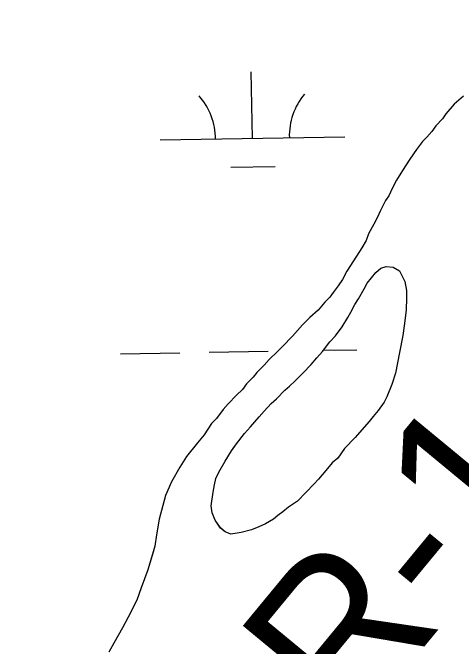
# Model space of a CAD drawing. Extents: x 3887375 to 3925618, y 296674 to 322633.
# Drawn here: x 3894590.1 to 3894833.2, y 314429.4 to 314772.6 of the extents above; entities that cross this region are included whole.
import ezdxf

# ---------------------------------------------------------------- set-up
doc = ezdxf.new("R2010")
doc.units = 0
for name, color, linetype in [('V-GRID-MAJR', 7, 'Continuous'), ('V-RIVR-RANG-IDEN', 7, 'Continuous'), ('V-TOPO-SHOR', 7, 'Continuous'), ('V-WETL-SWMP', 7, 'Continuous')]:
    doc.layers.add(name, color=color, linetype=linetype)

msp = doc.modelspace()

# ---------------------------------------------------------------- linework, layer by layer
at = {"layer": 'V-GRID-MAJR'}
msp.add_spline([(3891444.7, 314225.88), (3896753.86, 314315.07), (3902063.01, 314405.04), (3907372.14, 314495.79), (3912681.27, 314587.3), (3917990.38, 314679.59), (3923299.47, 314772.65)], degree=3, dxfattribs=at)
at = {"layer": 'V-TOPO-SHOR'}
for points in [[(3894834.27, 314727.48), (3894829.32, 314723.12), (3894824.8, 314717.86), (3894822.98, 314715.22), (3894819.37, 314711.28), (3894817.1, 314708.2), (3894814.39, 314705.14), (3894812.13, 314702.95), (3894808.96, 314698.56), (3894805.32, 314693.29), (3894801.23, 314687.13), (3894798.04, 314681.85), (3894795.75, 314677.45), (3894793.91, 314673.48), (3894792.1, 314670.84), (3894789.35, 314665.55), (3894787.51, 314661.59), (3894785.68, 314658.06), (3894782.94, 314652.77), (3894781.55, 314649.24), (3894779.27, 314645.28), (3894774.72, 314638.25), (3894771.08, 314632.53), (3894768.79, 314628.12), (3894766.51, 314624.6), (3894763.79, 314621.1), (3894761.98, 314618.46), (3894759.27, 314615.83), (3894755.65, 314611.45), (3894751.15, 314607.52), (3894747.09, 314603.59), (3894741.67, 314597.46), (3894736.25, 314591.76), (3894733.54, 314589.14), (3894729.04, 314584.77), (3894726.32, 314581.7), (3894722.27, 314577.77)], [(3894744.42, 314508), (3894739.43, 314504.78), (3894736.42, 314502.19), (3894733.75, 314500.25), (3894731.42, 314498.31), (3894727.09, 314495.74), (3894723.44, 314494.15), (3894719.46, 314492.57), (3894713.83, 314491.01), (3894708.22, 314490.1), (3894705.27, 314491.47), (3894702.67, 314493.49), (3894699.77, 314497.81), (3894698.18, 314501.79), (3894697.58, 314505.43), (3894698.69, 314512.99), (3894699.41, 314516.93), (3894700.12, 314520.22), (3894701.82, 314523.82), (3894705.21, 314529.7), (3894708.59, 314535.25), (3894711.28, 314539.16), (3894715.65, 314544.69), (3894719, 314548.27), (3894723.7, 314553.8), (3894726.39, 314556.72), (3894730.08, 314560.95), (3894733.08, 314563.54), (3894737.44, 314568.09), (3894740.11, 314570.35), (3894743.12, 314573.27), (3894747.47, 314577.49), (3894751.82, 314582.04), (3894754.84, 314585.61), (3894757.87, 314589.19), (3894761.9, 314594.4), (3894764.92, 314597.65), (3894768.62, 314602.54), (3894771.66, 314607.43), (3894773.35, 314610.37), (3894775.39, 314614.62), (3894777.42, 314617.56), (3894780.47, 314623.12), (3894782.16, 314626.06), (3894784.51, 314628.99), (3894786.87, 314631.91), (3894789.54, 314634.18), (3894792.52, 314635.12), (3894796.14, 314634.74), (3894799.73, 314632.71), (3894802.61, 314627.06), (3894803.52, 314622.1), (3894803.46, 314618.15), (3894803.36, 314611.56), (3894802.24, 314603.01), (3894801.5, 314597.74), (3894799.71, 314588.55), (3894797.56, 314577.37), (3894795.48, 314571.15), (3894792.75, 314564.6), (3894791.38, 314561.65), (3894788.02, 314557.09), (3894785.33, 314553.83), (3894783.31, 314551.23), (3894779.29, 314546.68), (3894775.6, 314542.45), (3894769.91, 314536.61), (3894766.2, 314531.39), (3894763.19, 314528.8), (3894759.83, 314524.57), (3894757.82, 314522.29), (3894755.81, 314520.02), (3894753.46, 314517.42), (3894744.42, 314508)], [(3894722.27, 314577.77), (3894720.45, 314575.13), (3894716.84, 314571.63), (3894714.57, 314568.56), (3894711.42, 314565.5), (3894706.9, 314560.68), (3894704.19, 314557.62), (3894700.56, 314552.79), (3894697.86, 314550.17), (3894693.77, 314544.01), (3894690.14, 314539.62), (3894684.26, 314532.17), (3894680.61, 314526.45), (3894676.05, 314518.53), (3894672.83, 314511.03), (3894671.41, 314505.72), (3894669.52, 314498.2), (3894668.06, 314489.78), (3894667.07, 314483.58), (3894666.14, 314480.48), (3894663.32, 314470.76), (3894659.62, 314461.05), (3894657.3, 314454.42), (3894652.71, 314445.16), (3894649.52, 314439.44), (3894644.94, 314431.07), (3894642.21, 314426.23)]]:
    msp.add_lwpolyline(points, dxfattribs=at)
at = {"layer": 'V-WETL-SWMP'}
for p, q in [((3894719.98, 314704.54), (3894719.37, 314740.54)), ((3894669.99, 314703.68), (3894769.98, 314705.4)), ((3894708.25, 314688.91), (3894732.25, 314689.32)), ((3894648.57, 314587.87), (3894680.56, 314588.42)), ((3894696.56, 314588.69), (3894728.56, 314589.24)), ((3894758.3, 314589.75), (3894776.55, 314590.06))]:
    msp.add_line(p, q, dxfattribs=at)
for points in [[(3894834.27, 314727.48), (3894829.32, 314723.12), (3894824.8, 314717.86), (3894822.98, 314715.22), (3894819.37, 314711.28), (3894817.1, 314708.21), (3894814.39, 314705.14), (3894812.13, 314702.95), (3894808.96, 314698.56), (3894805.32, 314693.29), (3894801.23, 314687.13), (3894798.04, 314681.85), (3894795.75, 314677.45), (3894793.91, 314673.48), (3894792.1, 314670.84), (3894789.35, 314665.55), (3894787.51, 314661.59), (3894785.68, 314658.06), (3894782.94, 314652.77), (3894781.55, 314649.24), (3894779.27, 314645.28), (3894774.72, 314638.25), (3894771.08, 314632.53), (3894768.79, 314628.12), (3894766.51, 314624.6), (3894763.79, 314621.09), (3894761.98, 314618.46), (3894759.27, 314615.83), (3894755.65, 314611.45), (3894751.15, 314607.52), (3894747.09, 314603.59), (3894741.67, 314597.45), (3894736.25, 314591.76), (3894733.54, 314589.14), (3894729.04, 314584.77), (3894726.32, 314581.7), (3894722.27, 314577.77)], [(3894722.27, 314577.77), (3894720.45, 314575.13), (3894716.84, 314571.63), (3894714.57, 314568.56), (3894711.42, 314565.5), (3894706.9, 314560.68), (3894704.19, 314557.62), (3894700.56, 314552.79), (3894697.86, 314550.17), (3894693.77, 314544.01), (3894690.14, 314539.63), (3894684.26, 314532.17), (3894680.62, 314526.45), (3894676.05, 314518.53), (3894672.83, 314511.03), (3894671.41, 314505.72), (3894669.52, 314498.2), (3894668.06, 314489.78), (3894667.07, 314483.58), (3894666.14, 314480.49), (3894663.32, 314470.76), (3894659.62, 314461.05), (3894657.3, 314454.42), (3894652.71, 314445.16), (3894649.52, 314439.44), (3894644.95, 314431.07), (3894642.21, 314426.23)]]:
    msp.add_lwpolyline(points, dxfattribs=at)
msp.add_lwpolyline([(3894744.42, 314508), (3894739.43, 314504.78), (3894736.42, 314502.19), (3894733.75, 314500.26), (3894731.42, 314498.31), (3894727.09, 314495.74), (3894723.44, 314494.15), (3894719.46, 314492.57), (3894713.84, 314491.01), (3894708.22, 314490.1), (3894705.27, 314491.47), (3894702.67, 314493.48), (3894699.77, 314497.81), (3894698.18, 314501.79), (3894697.58, 314505.43), (3894698.69, 314512.99), (3894699.41, 314516.93), (3894700.12, 314520.22), (3894701.82, 314523.82), (3894705.21, 314529.7), (3894708.59, 314535.25), (3894711.28, 314539.16), (3894715.65, 314544.7), (3894719, 314548.27), (3894723.7, 314553.8), (3894726.39, 314556.72), (3894730.08, 314560.95), (3894733.08, 314563.54), (3894737.44, 314568.09), (3894740.11, 314570.35), (3894743.12, 314573.27), (3894747.47, 314577.49), (3894751.82, 314582.04), (3894754.84, 314585.61), (3894757.87, 314589.19), (3894761.9, 314594.4), (3894764.92, 314597.65), (3894768.62, 314602.54), (3894771.66, 314607.43), (3894773.35, 314610.37), (3894775.39, 314614.63), (3894777.42, 314617.56), (3894780.47, 314623.12), (3894782.16, 314626.06), (3894784.51, 314628.99), (3894786.87, 314631.91), (3894789.54, 314634.18), (3894792.52, 314635.12), (3894796.14, 314634.74), (3894799.73, 314632.71), (3894802.61, 314627.06), (3894803.52, 314622.1), (3894803.46, 314618.15), (3894803.36, 314611.56), (3894802.24, 314603.01), (3894801.5, 314597.75), (3894799.71, 314588.55), (3894797.56, 314577.37), (3894795.48, 314571.15), (3894792.75, 314564.6), (3894791.38, 314561.65), (3894788.02, 314557.09), (3894785.33, 314553.84), (3894783.31, 314551.23), (3894779.29, 314546.68), (3894775.6, 314542.45), (3894769.91, 314536.61), (3894766.2, 314531.39), (3894763.19, 314528.8), (3894759.83, 314524.57), (3894757.82, 314522.29), (3894755.81, 314520.02), (3894753.46, 314517.42)], close=True, dxfattribs=at)
for centre, start, end in [((3894664.74, 314704.07), 0.2115, 41.7552), ((3894775.21, 314705.96), 140.2115, 181.7552)]:
    msp.add_arc(centre, 35.25, start, end, dxfattribs=at)

# ---------------------------------------------------------------- texts
at = {"layer": 'V-RIVR-RANG-IDEN'}
msp.add_text('R-16.7', height=83, rotation=50.4439, dxfattribs=at).set_placement((3894772.97, 314380.64))

doc.saveas('drawing.dxf')
